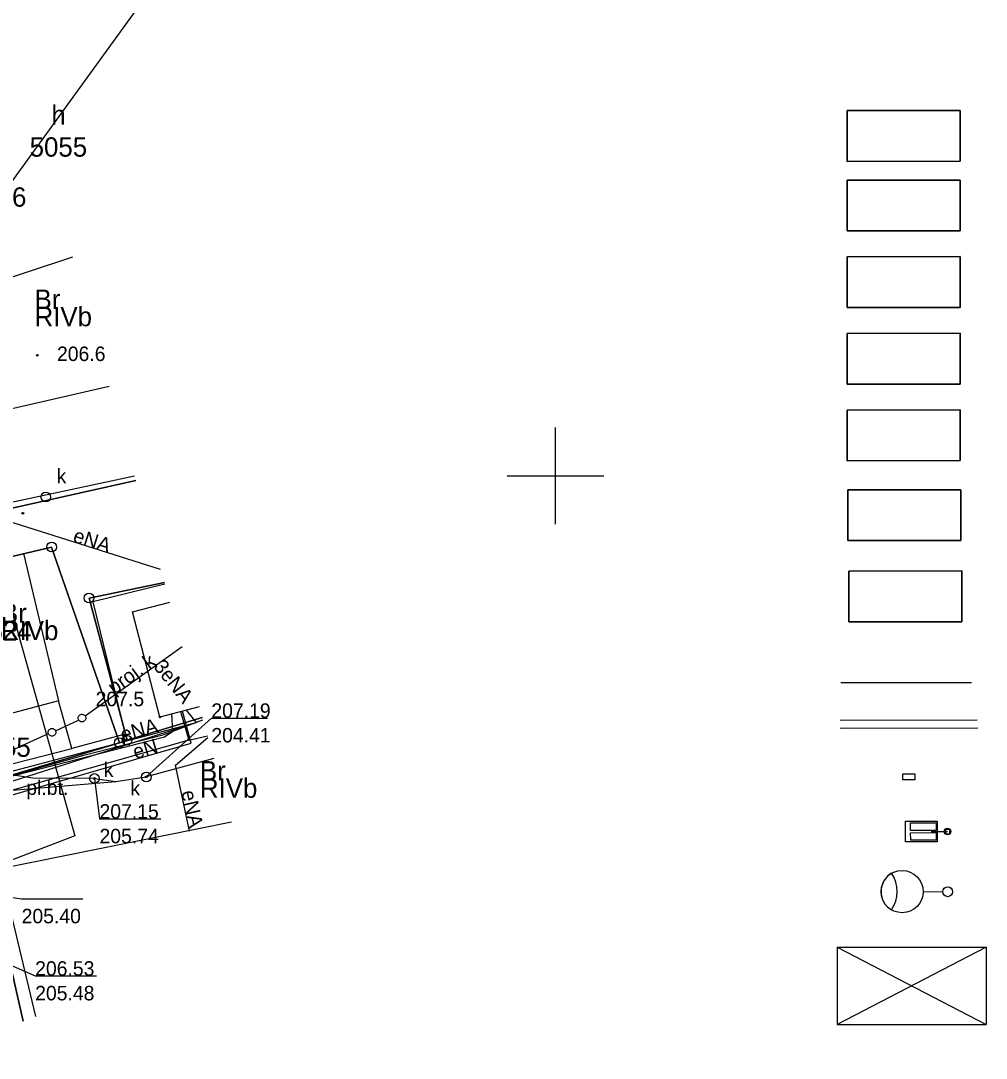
# Model space of a CAD drawing. Extents: x 6512606 to 6513006, y 6022524 to 6022728.
# Drawn here: x 6512872.3 to 6512922.3, y 6022569.8 to 6022623.6 of the extents above; entities that cross this region are included whole.
import ezdxf

# ---------------------------------------------------------------- set-up
doc = ezdxf.new("R2010")
doc.units = 0
for name, color, linetype in [('10', 7, 'Continuous'), ('202-punkt graniczny', 7, 'Continuous'), ('209-oznaczenie konturu klasyfikacyjnego', 7, 'Continuous'), ('210-oznaczenie konturu użytku gruntowego', 7, 'Continuous'), ('211-numer działki ewidencyjnej', 7, 'Continuous'), ('217-kontur klasyfikacyjny', 7, 'Continuous'), ('218-kontur użytku gruntowego', 7, 'Continuous'), ('219-działka ewidencyjna', 7, 'Continuous'), ('312-budynek ewidencyjny', 7, 'Continuous'), ('312-oznaczenie budynku ewidencyjnego', 7, 'Continuous'), ('312-oznaczenie budynku ewidencyjnego-Atr117', 7, 'Continuous'), ('4', 7, 'Continuous'), ('budynek projektowany (powierzchnia)', 7, 'Continuous'), ('Default', 7, 'Continuous'), ('E_OSW_KABLE', 7, 'Continuous'), ('E_OSW_LAMPA', 7, 'Continuous'), ('E_RURY', 7, 'Continuous'), ('maxp osw_lampa', 7, 'Continuous'), ('maxp_likwidacje', 7, 'Continuous'), ('maxp_opisy', 7, 'Continuous'), ('Obszar opracowania', 7, 'Continuous'), ('ogrodzenie trwałe (linia)', 7, 'Continuous'), ('plac (powierzchnia)', 7, 'Continuous'), ('plac (powierzchnia)-Atr17', 7, 'Continuous'), ('przewód elektroenergetyczny (linia)', 7, 'Continuous'), ('przewód elektroenergetyczny (linia)-Atr1', 7, 'Continuous'), ('przewód kanalizacyjny (linia)', 7, 'Continuous'), ('przewód kanalizacyjny - projektowany lub w budowie (linia) - ob. projektowany', 7, 'Continuous'), ('przewód kanalizacyjny - projektowany lub w budowie (linia) - ob. projektowany-Atr1', 7, 'Continuous'), ('przewód wodociągowy (linia)', 7, 'Continuous'), ('punkt o określonej wysokości (sieć gazowa)-Atr2', 7, 'Continuous'), ('punkt o określonej wysokości (sieć gazowa)-Atr3', 7, 'Continuous'), ('punkt o określonej wysokości (sieć kanalizacyjna)', 7, 'Continuous'), ('punkt o określonej wysokości (sieć kanalizacyjna)-Atr2', 7, 'Continuous'), ('punkt o określonej wysokości (sieć kanalizacyjna)-Atr3', 7, 'Continuous'), ('punkt wysokościowy naturalny', 7, 'Continuous'), ('punkt wysokościowy naturalny-Atr2', 7, 'Continuous'), ('urządzenie techniczne projektowane lub w budowie (sieć kanalizacyjna) - powierzchnia - ob. projektowany', 7, 'Continuous'), ('właz okrągły - siec kanalizacyjna (punkt)', 7, 'Continuous'), ('właz okrągły - siec kanalizacyjna (punkt)-Atr17', 7, 'Continuous')]:
    doc.layers.add(name, color=color, linetype=linetype)

# ---------------------------------------------------------------- blocks, each defined once
blk = doc.blocks.new('RLX_5XB31K2B408A_46W_1')
at = {"layer": 'Default'}
for p, q in [((-53.8, 53.6), (-53.8, 218.5)), ((-53.8, 218.5), (54.2, 218.5)), ((54.2, 218.5), (54.2, 53.6)), ((-44.8, 59.5), (-44.8, 191.5)), ((-44.8, 191.5), (-5.8, 191.5)), ((-5.8, 191.5), (-5.8, 59.5)), ((6.2, 59.5), (6.2, 191.5)), ((6.2, 191.5), (45.2, 191.5)), ((45.2, 191.5), (45.2, 59.5)), ((-5.8, 59.5), (-44.8, 59.5)), ((-0.1, 84.6), (-0.1, 0.4)), ((45.2, 59.5), (6.2, 59.5)), ((54.2, 53.6), (-53.8, 53.6))]:
    blk.add_line(p, q, dxfattribs=at)
blk.add_lwpolyline([(11.2, -10.8), (11.2, 11.6), (-11.3, 11.6), (-11.3, -10.8)], close=True, dxfattribs=at)
blk.add_circle((-0.1, 0.4), 16.8, dxfattribs=at)
blk = doc.blocks.new('202')
at = {"layer": 'Default'}
blk.add_circle((0, 0), 2.5, dxfattribs=at)
blk = doc.blocks.new('PW01')
at = {"layer": 'Default'}
blk.add_circle((0, 0), 0.45, dxfattribs=at)
blk = doc.blocks.new('US22')
at = {"layer": 'Default'}
blk.add_circle((0, 0), 2.5, dxfattribs=at)

msp = doc.modelspace()

# ---------------------------------------------------------------- linework, layer by layer
at = {"layer": '10'}
for points in [[(6512915.1, 6022618.902), (6512920.949, 6022618.91), (6512920.953, 6022616.282), (6512915.103, 6022616.274)], [(6512915.1, 6022618.902), (6512915.103, 6022616.274), (6512920.953, 6022616.282), (6512920.949, 6022618.91)], [(6512915.1, 6022615.3), (6512920.949, 6022615.308), (6512920.953, 6022612.68), (6512915.103, 6022612.672)], [(6512915.1, 6022615.3), (6512915.103, 6022612.672), (6512920.953, 6022612.68), (6512920.949, 6022615.308)], [(6512915.1, 6022611.335), (6512920.95, 6022611.343), (6512920.953, 6022608.715), (6512915.104, 6022608.707)], [(6512915.1, 6022611.335), (6512915.104, 6022608.707), (6512920.953, 6022608.715), (6512920.95, 6022611.343)], [(6512915.101, 6022607.369), (6512920.95, 6022607.377), (6512920.954, 6022604.749), (6512915.104, 6022604.741)], [(6512915.101, 6022607.369), (6512915.104, 6022604.741), (6512920.954, 6022604.749), (6512920.95, 6022607.377)], [(6512915.101, 6022603.404), (6512920.951, 6022603.412), (6512920.954, 6022600.784), (6512915.105, 6022600.776)], [(6512915.101, 6022603.404), (6512915.105, 6022600.776), (6512920.954, 6022600.784), (6512920.951, 6022603.412)], [(6512915.135, 6022599.271), (6512920.985, 6022599.278), (6512920.988, 6022596.65), (6512915.138, 6022596.642)], [(6512915.135, 6022599.271), (6512915.138, 6022596.642), (6512920.988, 6022596.65), (6512920.985, 6022599.278)], [(6512915.182, 6022595.066), (6512921.032, 6022595.074), (6512921.035, 6022592.446), (6512915.185, 6022592.438)]]:
    msp.add_lwpolyline(points, close=True, dxfattribs=at)
msp.add_lwpolyline([(6512915.185, 6022592.438), (6512921.035, 6022592.446), (6512921.032, 6022595.074), (6512915.182, 6022595.066), (6512915.185, 6022592.438)], dxfattribs=at)
at = {"layer": '217-kontur klasyfikacyjny'}
for points in [[(6512866.69, 6022597.16), (6512878.273, 6022599.756)], [(6512878.273, 6022599.756), (6512866.69, 6022597.16)], [(6512867.18, 6022594.72), (6512873.92, 6022596.31)], [(6512873.92, 6022596.31), (6512867.18, 6022594.72)], [(6512873.92, 6022596.31), (6512877.43, 6022586.18)], [(6512877.43, 6022586.18), (6512873.92, 6022596.31)], [(6512875.86, 6022593.67), (6512879.756, 6022594.473)], [(6512879.756, 6022594.473), (6512875.86, 6022593.67)], [(6512877.83, 6022586.31), (6512875.86, 6022593.67)], [(6512875.86, 6022593.67), (6512877.83, 6022586.31)], [(6512877.83, 6022586.31), (6512881.718, 6022587.488)], [(6512881.718, 6022587.488), (6512877.83, 6022586.31)], [(6512877.43, 6022586.18), (6512877.83, 6022586.31)], [(6512877.83, 6022586.31), (6512877.43, 6022586.18)], [(6512869.68, 6022583.86), (6512877.43, 6022586.18)], [(6512877.43, 6022586.18), (6512869.68, 6022583.86)], [(6512869.68, 6022583.86), (6512872.457, 6022571.764)]]:
    msp.add_lwpolyline(points, dxfattribs=at)
at = {"layer": '218-kontur użytku gruntowego'}
for points in [[(6512866.69, 6022597.16), (6512878.273, 6022599.756)], [(6512878.273, 6022599.756), (6512866.69, 6022597.16)], [(6512867.18, 6022594.72), (6512873.92, 6022596.31)], [(6512873.92, 6022596.31), (6512867.18, 6022594.72)], [(6512873.92, 6022596.31), (6512877.43, 6022586.18)], [(6512877.43, 6022586.18), (6512873.92, 6022596.31)], [(6512875.86, 6022593.67), (6512879.756, 6022594.473)], [(6512879.756, 6022594.473), (6512875.86, 6022593.67)], [(6512877.83, 6022586.31), (6512875.86, 6022593.67)], [(6512875.86, 6022593.67), (6512877.83, 6022586.31)], [(6512877.83, 6022586.31), (6512881.718, 6022587.488)], [(6512881.718, 6022587.488), (6512877.83, 6022586.31)], [(6512877.43, 6022586.18), (6512877.83, 6022586.31)], [(6512877.83, 6022586.31), (6512877.43, 6022586.18)], [(6512869.68, 6022583.86), (6512877.43, 6022586.18)], [(6512877.43, 6022586.18), (6512869.68, 6022583.86)], [(6512869.68, 6022583.86), (6512872.457, 6022571.764)], [(6512872.457, 6022571.764), (6512869.68, 6022583.86)]]:
    msp.add_lwpolyline(points, dxfattribs=at)
at = {"layer": '219-działka ewidencyjna'}
for points in [[(6512878.273, 6022599.756), (6512866.69, 6022597.16)], [(6512867.18, 6022594.72), (6512873.92, 6022596.31)], [(6512873.92, 6022596.31), (6512877.43, 6022586.18)], [(6512879.756, 6022594.473), (6512875.86, 6022593.67)], [(6512875.86, 6022593.67), (6512877.83, 6022586.31)], [(6512881.718, 6022587.488), (6512877.83, 6022586.31)], [(6512877.43, 6022586.18), (6512877.83, 6022586.31)], [(6512869.68, 6022583.86), (6512877.43, 6022586.18)], [(6512872.457, 6022571.764), (6512869.68, 6022583.86)]]:
    msp.add_lwpolyline(points, dxfattribs=at)
at = {"layer": '312-budynek ewidencyjny'}
for points in [[(6512867.18, 6022594.72), (6512872.47, 6022595.97)], [(6512872.47, 6022595.97), (6512874.28, 6022588.35)], [(6512878.1, 6022592.95), (6512880.04, 6022593.462)], [(6512879.53, 6022587.51), (6512878.1, 6022592.95)], [(6512874.28, 6022588.35), (6512868.97, 6022586.93)], [(6512881.561, 6022588.046), (6512879.53, 6022587.51)], [(6512871.27, 6022579.67), (6512883.235, 6022582.085)], [(6512873.106, 6022572.014), (6512871.27, 6022579.67)]]:
    msp.add_lwpolyline(points, dxfattribs=at)
at = {"layer": '4'}
for points in [[(6512878.273, 6022599.756), (6512866.69, 6022597.16)], [(6512867.18, 6022594.72), (6512873.92, 6022596.31)], [(6512873.92, 6022596.31), (6512877.43, 6022586.18)], [(6512879.756, 6022594.473), (6512875.86, 6022593.67)], [(6512875.86, 6022593.67), (6512877.83, 6022586.31)], [(6512881.718, 6022587.488), (6512877.83, 6022586.31)], [(6512877.43, 6022586.18), (6512877.83, 6022586.31)], [(6512869.68, 6022583.86), (6512877.43, 6022586.18)], [(6512872.457, 6022571.764), (6512869.68, 6022583.86)]]:
    msp.add_lwpolyline(points, dxfattribs=at)
at = {"layer": 'budynek projektowany (powierzchnia)'}
msp.add_lwpolyline([(6512876.905, 6022604.629), (6512866.3, 6022602.19), (6512866.5, 6022601.27), (6512865.79, 6022601.1), (6512863.94, 6022609.18), (6512865.92, 6022609.63), (6512865.01, 6022613.81), (6512862.96, 6022613.3), (6512860.72, 6022623.09)], dxfattribs=at)
at = {"layer": 'Default'}
for p, q in [((6512900, 6022597.5), (6512900, 6022602.5)), ((6512897.5, 6022600), (6512902.5, 6022600))]:
    msp.add_line(p, q, dxfattribs=at)
at = {"layer": 'E_OSW_KABLE'}
msp.add_line((6512914.773, 6022589.29), (6512921.537, 6022589.29), dxfattribs=at)
msp.add_lwpolyline([(6512917.988, 6022584.256), (6512917.988, 6022584.57), (6512918.602, 6022584.57), (6512918.603, 6022584.256)], close=True, dxfattribs=at)
at = {"layer": 'E_OSW_LAMPA'}
msp.add_line((6512919.036, 6022578.47), (6512920.049, 6022578.466), dxfattribs=at)
for centre, radius in [((6512917.944, 6022578.473), 1.092), ((6512920.304, 6022578.466), 0.255)]:
    msp.add_circle(centre, radius, dxfattribs=at)
for centre, radius, start, end in [((6512917.944, 6022578.473), 1.092, 119.6994, 239.6994), ((6512916.008, 6022578.483), 1.681, 325.4701, 33.9287), ((6512916.008, 6022578.483), 1.681, 325.4701, 33.9287)]:
    msp.add_arc(centre, radius, start, end, dxfattribs=at)
at = {"layer": 'E_RURY'}
for p, q in [((6512921.832, 6022587.355), (6512914.743, 6022587.329)), ((6512914.743, 6022586.929), (6512921.865, 6022586.956))]:
    msp.add_line(p, q, dxfattribs=at)
at = {"layer": 'maxp_likwidacje'}
for p, q in [((6512914.583, 6022575.593), (6512914.583, 6022571.593)), ((6512914.583, 6022575.593), (6512922.299, 6022575.593)), ((6512914.583, 6022575.593), (6512922.299, 6022571.593)), ((6512922.299, 6022575.593), (6512914.583, 6022571.593)), ((6512922.299, 6022575.593), (6512922.299, 6022571.593)), ((6512914.583, 6022571.593), (6512922.299, 6022571.593))]:
    msp.add_line(p, q, dxfattribs=at)
at = {"layer": 'maxp_opisy'}
msp.add_lwpolyline([(6512856.121, 6022593.53), (6512879.345, 6022625.572), (6512868.61, 6022653.292)], dxfattribs=at)
at = {"layer": 'Obszar opracowania'}
msp.add_lwpolyline([(6512710.98, 6022693.84), (6512748.35, 6022694.16), (6512798.11, 6022695.25), (6512807.47, 6022695.46), (6512809.66, 6022606.87), (6512863.71, 6022622.03), (6512875.13, 6022581.36), (6512755.22, 6022535.25), (6512691.61, 6022568.03), (6512709.16, 6022605.16)], close=True, dxfattribs=at)
at = {"layer": 'ogrodzenie trwałe (linia)'}
for points in [[(6512866.73, 6022597.55), (6512878.207, 6022599.991)], [(6512879.782, 6022594.381), (6512876.06, 6022593.47)], [(6512876.06, 6022593.47), (6512877.73, 6022586.63), (6512874.96, 6022585.88), (6512874.28, 6022588.35)]]:
    msp.add_lwpolyline(points, dxfattribs=at)
at = {"layer": 'plac (powierzchnia)'}
msp.add_lwpolyline([(6512869.83, 6022584.57), (6512874.96, 6022585.88)], dxfattribs=at)
at = {"layer": 'przewód elektroenergetyczny (linia)'}
for points in [[(6512861.56, 6022603.29), (6512861.94, 6022603.39), (6512866.36, 6022584.08), (6512868.34, 6022583.06), (6512881.4, 6022587.22)], [(6512879.566, 6022595.151), (6512870.93, 6022597.87), (6512867.93, 6022597.66), (6512867.73, 6022597.4), (6512868.22, 6022595.11)], [(6512852.76, 6022570.72), (6512852.4, 6022572.17), (6512858.48, 6022574.45), (6512869.09, 6022576.59), (6512867.69, 6022582.27), (6512881.15, 6022586.16), (6512880.7, 6022587.82)], [(6512866.19, 6022583.6), (6512866.18, 6022583.61), (6512869.39, 6022583.82), (6512879.76, 6022586.48), (6512880.2, 6022586.78), (6512880.15, 6022587.67)], [(6512871.36, 6022584.34), (6512875.65, 6022585.56), (6512879.74, 6022586.61), (6512881.754, 6022587.357)], [(6512880.59, 6022587.8), (6512881.03, 6022586.32), (6512881.985, 6022586.535)], [(6512880.89, 6022587.87), (6512881.4, 6022587.22)], [(6512870.48, 6022584.35), (6512881.4, 6022587.22)], [(6512881.03, 6022586.32), (6512872.09, 6022583.77), (6512862.68, 6022581.17), (6512856.97, 6022579.46), (6512860.103, 6022567.013)], [(6512881.06, 6022581.6), (6512880.34, 6022585.01), (6512882.007, 6022586.458)]]:
    msp.add_lwpolyline(points, dxfattribs=at)
at = {"layer": 'przewód kanalizacyjny (linia)'}
for points in [[(6512876.14, 6022584.33), (6512872.95, 6022584.35), (6512861.16, 6022586.16)], [(6512882.312, 6022585.372), (6512878.82, 6022584.41)], [(6512866.73, 6022583.29), (6512877.25, 6022584.17), (6512878.82, 6022584.41)], [(6512876.14, 6022584.33), (6512877.25, 6022584.17)]]:
    msp.add_lwpolyline(points, dxfattribs=at)
at = {"layer": 'przewód kanalizacyjny - projektowany lub w budowie (linia) - ob. projektowany'}
for points in [[(6512875.65, 6022587.57), (6512880.685, 6022591.165)], [(6512874.12, 6022586.8), (6512875.31, 6022587.35)], [(6512870.07, 6022584.98), (6512873.76, 6022586.65)]]:
    msp.add_lwpolyline(points, dxfattribs=at)
at = {"layer": 'przewód wodociągowy (linia)'}
msp.add_lwpolyline([(6512865.1, 6022610.5), (6512870.21, 6022609.74), (6512875.021, 6022611.337)], dxfattribs=at)
at = {"layer": 'punkt o określonej wysokości (sieć gazowa)-Atr2'}
msp.add_lwpolyline([(6512870.29, 6022578.43), (6512872.37, 6022578.1), (6512875.537, 6022578.1)], dxfattribs=at)
at = {"layer": 'punkt o określonej wysokości (sieć kanalizacyjna)-Atr2'}
for points in [[(6512878.82, 6022584.41), (6512882.19, 6022587.46), (6512885.102, 6022587.46)], [(6512876.14, 6022584.33), (6512876.4, 6022582.24), (6512879.573, 6022582.24)], [(6512870.65, 6022575.16), (6512873.07, 6022574.11), (6512876.243, 6022574.11)]]:
    msp.add_lwpolyline(points, dxfattribs=at)
at = {"layer": 'urządzenie techniczne projektowane lub w budowie (sieć kanalizacyjna) - powierzchnia - ob. projektowany'}
for points in [[(6512875.69, 6022587.46), (6512875.69, 6022587.42), (6512875.67, 6022587.38), (6512875.65, 6022587.34), (6512875.62, 6022587.31), (6512875.59, 6022587.29), (6512875.55, 6022587.27), (6512875.51, 6022587.26), (6512875.47, 6022587.26), (6512875.43, 6022587.27), (6512875.39, 6022587.29), (6512875.36, 6022587.31), (6512875.33, 6022587.34), (6512875.31, 6022587.38), (6512875.29, 6022587.42), (6512875.29, 6022587.46), (6512875.29, 6022587.5), (6512875.31, 6022587.54), (6512875.33, 6022587.58), (6512875.36, 6022587.61), (6512875.39, 6022587.63), (6512875.43, 6022587.65), (6512875.47, 6022587.66), (6512875.51, 6022587.66), (6512875.55, 6022587.65), (6512875.59, 6022587.63), (6512875.62, 6022587.61), (6512875.65, 6022587.58), (6512875.67, 6022587.54), (6512875.69, 6022587.5)], [(6512874.14, 6022586.72), (6512874.14, 6022586.68), (6512874.12, 6022586.64), (6512874.1, 6022586.6), (6512874.07, 6022586.57), (6512874.04, 6022586.55), (6512874, 6022586.53), (6512873.96, 6022586.52), (6512873.92, 6022586.52), (6512873.88, 6022586.53), (6512873.84, 6022586.55), (6512873.81, 6022586.57), (6512873.78, 6022586.6), (6512873.76, 6022586.64), (6512873.74, 6022586.68), (6512873.74, 6022586.72), (6512873.74, 6022586.76), (6512873.76, 6022586.8), (6512873.78, 6022586.84), (6512873.81, 6022586.87), (6512873.84, 6022586.89), (6512873.88, 6022586.91), (6512873.92, 6022586.92), (6512873.96, 6022586.92), (6512874, 6022586.91), (6512874.04, 6022586.89), (6512874.07, 6022586.87), (6512874.1, 6022586.84), (6512874.12, 6022586.8), (6512874.14, 6022586.76)]]:
    msp.add_lwpolyline(points, close=True, dxfattribs=at)

# ---------------------------------------------------------------- block references
at = {"layer": '202-punkt graniczny', "xscale": 0.1, "yscale": 0.10000000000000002}
for p in [(6512873.92, 6022596.31), (6512875.86, 6022593.67), (6512877.43, 6022586.18), (6512877.83, 6022586.31)]:
    msp.add_blockref('202', p, dxfattribs=at)
at = {"layer": 'maxp osw_lampa', "xscale": 0.01, "yscale": 0.010000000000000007, "rotation": 90.07187829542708}
msp.add_blockref('RLX_5XB31K2B408A_46W_1', (6512920.302, 6022581.583), dxfattribs=at)
at = {"layer": 'punkt o określonej wysokości (sieć kanalizacyjna)', "xscale": 0.1, "yscale": 0.10000000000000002}
for p in [(6512876.14, 6022584.33), (6512878.82, 6022584.41)]:
    msp.add_blockref('PW01', p, dxfattribs=at)
at = {"layer": 'punkt wysokościowy naturalny', "xscale": 0.1, "yscale": 0.10000000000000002}
for p in [(6512873.18, 6022606.24), (6512872.43, 6022598.06), (6512879.53, 6022587.51)]:
    msp.add_blockref('PW01', p, dxfattribs=at)
at = {"layer": 'właz okrągły - siec kanalizacyjna (punkt)', "xscale": 0.1, "yscale": 0.10000000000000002}
for p in [(6512873.62, 6022598.9), (6512876.14, 6022584.33), (6512878.82, 6022584.41)]:
    msp.add_blockref('US22', p, dxfattribs=at)

# ---------------------------------------------------------------- texts
at = {"layer": '209-oznaczenie konturu klasyfikacyjnego'}
for p in [(6512873.04, 6022607.74), (6512871.3, 6022591.49), (6512881.6, 6022583.33)]:
    msp.add_text('RIVb', height=1, dxfattribs=at).set_placement(p)
at = {"layer": '210-oznaczenie konturu użytku gruntowego'}
for p in [(6512873.04, 6022608.64), (6512871.3, 6022592.39), (6512881.6, 6022584.23)]:
    msp.add_text('Br', height=1, dxfattribs=at).set_placement(p)
at = {"layer": '211-numer działki ewidencyjnej'}
for s, p in [('156/6', (6512869.27, 6022613.93)), ('155', (6512870.61, 6022585.45))]:
    msp.add_text(s, height=1, dxfattribs=at).set_placement(p)
at = {"layer": '312-oznaczenie budynku ewidencyjnego'}
for s, p in [('5055', (6512872.785, 6022616.52)), ('524', (6512870.65, 6022591.47))]:
    msp.add_text(s, height=1, dxfattribs=at).set_placement(p)
at = {"layer": '312-oznaczenie budynku ewidencyjnego-Atr117'}
msp.add_text('h', height=1, dxfattribs=at).set_placement((6512873.91, 6022618.18))
at = {"layer": '4'}
for s, p in [('156/6', (6512869.27, 6022613.93)), ('155', (6512870.61, 6022585.45))]:
    msp.add_text(s, height=1, dxfattribs=at).set_placement(p)
at = {"layer": 'plac (powierzchnia)-Atr17'}
msp.add_text('pl.bt.', height=0.75, dxfattribs=at).set_placement((6512872.61, 6022583.48))
at = {"layer": 'przewód elektroenergetyczny (linia)-Atr1'}
for s, rotation, p in [('eNA', 342.524, (6512874.98, 6022596.59)), ('3eNA', 308.525, (6512879.16, 6022590.11)), ('eNA', 15.527, (6512877.61, 6022586.22)), ('eN', 16.922, (6512878.26, 6022585.32)), ('eNA', 282.748, (6512880.63, 6022583.63))]:
    msp.add_text(s, height=0.75, rotation=rotation, dxfattribs=at).set_placement(p)
at = {"layer": 'przewód kanalizacyjny - projektowany lub w budowie (linia) - ob. projektowany-Atr1'}
msp.add_text('proj. k', height=0.75, rotation=35.523, dxfattribs=at).set_placement((6512877.16, 6022588.65))
at = {"layer": 'punkt o określonej wysokości (sieć gazowa)-Atr3'}
msp.add_text('205.40', height=0.75, dxfattribs=at).set_placement((6512872.37, 6022576.832))
at = {"layer": 'punkt o określonej wysokości (sieć kanalizacyjna)-Atr2'}
for s, p in [('207.19', (6512882.19, 6022587.468)), ('207.15', (6512876.4, 6022582.248)), ('206.53', (6512873.07, 6022574.118))]:
    msp.add_text(s, height=0.75, dxfattribs=at).set_placement(p)
at = {"layer": 'punkt o określonej wysokości (sieć kanalizacyjna)-Atr3'}
for s, p in [('204.41', (6512882.19, 6022586.192)), ('205.74', (6512876.4, 6022580.973)), ('205.48', (6512873.07, 6022572.843))]:
    msp.add_text(s, height=0.75, dxfattribs=at).set_placement(p)
at = {"layer": 'punkt wysokościowy naturalny-Atr2'}
for s, p in [('206.6', (6512874.2, 6022605.94)), ('207.5', (6512876.2, 6022588.07))]:
    msp.add_text(s, height=0.75, dxfattribs=at).set_placement(p)
at = {"layer": 'właz okrągły - siec kanalizacyjna (punkt)-Atr17'}
for p in [(6512874.18, 6022599.61), (6512876.62, 6022584.41), (6512878, 6022583.45)]:
    msp.add_text('k', height=0.75, dxfattribs=at).set_placement(p)

doc.saveas('drawing.dxf')
